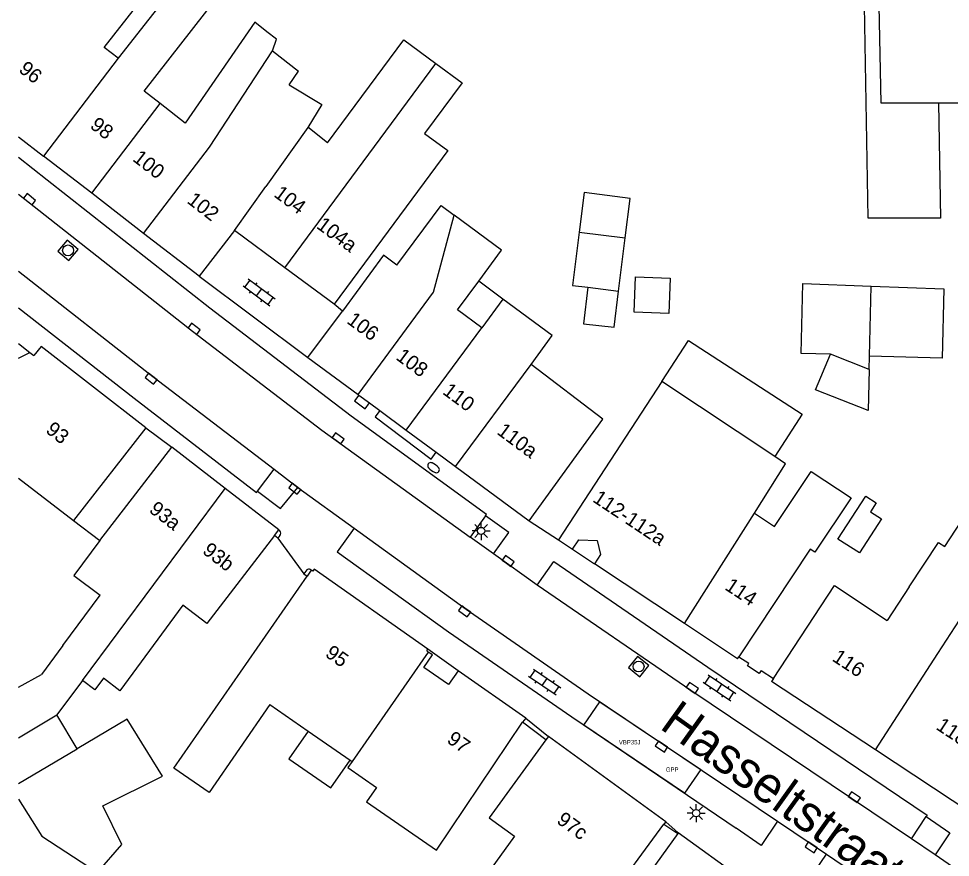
# Model space of a CAD drawing. Extents: x 132998 to 136004, y 396998 to 398512.
# Drawn here: x 133000 to 133064.4, y 398300.1 to 398358.1 of the extents above; entities that cross this region are included whole.
import ezdxf

# ---------------------------------------------------------------- set-up
doc = ezdxf.new("R2010")
doc.units = 0
for name, color, linetype in [('bp-anno-kenteken', 7, 'Continuous'), ('bp-grn-parkeervak', 7, 'Continuous'), ('gg-afsc-erfafscheiding', 7, 'Continuous'), ('gg-afsc-hekwerk', 7, 'Continuous'), ('gg-afsc-muur', 7, 'Continuous'), ('gg-anno-huisnummerreeks BGT', 7, 'Continuous'), ('gg-anno-openbare ruimte label', 7, 'Continuous'), ('gg-bbg-bijgebouw', 7, 'Continuous'), ('gg-bbg-gedigitaliseerde bebouwing', 7, 'Continuous'), ('gg-bbg-gedigitaliseerde bijgebouw', 7, 'Continuous'), ('gg-bbg-hoofdgebouw', 7, 'Continuous'), ('gg-bbg-luifel en loopbrug', 7, 'Continuous'), ('gg-bbg-onder overbouw', 7, 'Continuous'), ('gg-bbg-pand overbouw', 7, 'Continuous'), ('gg-bbg-tussenscheiding', 7, 'Continuous'), ('gg-knt-verharding', 7, 'Continuous'), ('gg-knt-verharding nz', 7, 'Continuous'), ('gt-grn-weggrens', 7, 'Continuous'), ('gt-symb-brandkraan', 7, 'Continuous'), ('gt-symb-klinker verharding', 7, 'Continuous'), ('gt-symb-kolk', 7, 'Continuous'), ('gt-symb-lichtmast', 7, 'Continuous'), ('gt-symb-rioolschacht', 7, 'Continuous'), ('kenmerkpunt gehandicapten parkeerplaats', 7, 'Continuous')]:
    doc.layers.add(name, color=color, linetype=linetype)

# ---------------------------------------------------------------- blocks, each defined once
blk = doc.blocks.new('gt0-KOLK')
at = {"layer": 'gt-symb-kolk'}
blk.add_lwpolyline([(0, 0), (0.375, 0), (0.375, 0.4), (-0.375, 0.4), (-0.375, 0), (0, 0)], dxfattribs=at)
blk = doc.blocks.new('gt0-LMAST')
at = {"layer": 'gt-symb-lichtmast'}
for p, q in [((-0.182, 0.173), (-0.447, 0.438)), ((-0.005, 0.246), (-0.005, 0.621)), ((0.172, 0.173), (0.437, 0.438)), ((-0.255, -0.004), (-0.63, -0.004)), ((-0.182, -0.181), (-0.447, -0.446)), ((-0.005, -0.254), (-0.005, -0.629)), ((0.437, -0.446), (0.172, -0.181)), ((0.245, -0.004), (0.62, -0.004))]:
    blk.add_line(p, q, dxfattribs=at)
blk.add_circle((-0.005, -0.004), 0.25, dxfattribs=at)
blk = doc.blocks.new('gt0-RS')
at = {"layer": 'gt-symb-rioolschacht'}
blk.add_lwpolyline([(-0.5, -0.5), (0.5, -0.5), (0.5, 0.5), (-0.5, 0.5)], close=True, dxfattribs=at)
blk.add_circle((0, 0), 0.375, dxfattribs=at)
blk = doc.blocks.new('gt0-KL1')
at = {"layer": 'gt-symb-klinker verharding'}
for p, q in [((-1.15, 0.3), (1.15, 0.3)), ((-1, -0.3), (-1, 0.3)), ((-0.5, 0.3), (-0.5, 0.45)), ((0, -0.3), (0, 0.3)), ((0.5, 0.3), (0.5, 0.45)), ((1, -0.3), (1, 0.3)), ((-1.15, -0.3), (1.15, -0.3)), ((-0.5, -0.45), (-0.5, -0.3)), ((0.5, -0.45), (0.5, -0.3))]:
    blk.add_line(p, q, dxfattribs=at)
blk = doc.blocks.new('gt0-BR')
at = {"layer": 'gt-symb-brandkraan'}
for centre, radius, start, end in [((-0.244, 0), 0.206, 107.56694, 252.43307), ((0.599, -2.664), 3, 106.89205, 107.56694), ((0, -0.691), 0.938, 73.10799, 106.89205), ((-0.599, -2.664), 3, 72.43309, 73.10799), ((0.244, 0), 0.206, 287.56695, 72.43309), ((0.599, 2.664), 3, 252.43307, 253.10797), ((0, 0.691), 0.938, 253.10797, 286.89206), ((-0.599, 2.664), 3, 286.89206, 287.56695)]:
    blk.add_arc(centre, radius, start, end, dxfattribs=at)

msp = doc.modelspace()

# ---------------------------------------------------------------- linework, layer by layer
at = {"layer": 'bp-grn-parkeervak'}
msp.add_lwpolyline([(133047.112, 398306.181), (133045.999, 398304.546), (133039.039, 398309.241), (133040.137, 398310.873), (133047.112, 398306.181)], dxfattribs=at)
at = {"layer": 'gg-afsc-erfafscheiding'}
for p, q in [((133003.797, 398323.389), (133005.603, 398322.013)), ((133049.74, 398313.981), (133050.444, 398313.528)), ((133051.277, 398313.021), (133052.13, 398312.471))]:
    msp.add_line(p, q, dxfattribs=at)
at = {"layer": 'gg-afsc-hekwerk'}
for p, q in [((133017.903, 398322.179), (133019.705, 398319.711)), ((133036.417, 398308.236), (133034.812, 398309.449)), ((133044.564, 398302.4), (133045.521, 398301.762))]:
    msp.add_line(p, q, dxfattribs=at)
at = {"layer": 'gg-afsc-muur'}
for p, q in [((133022.378, 398337.846), (133021.79, 398338.34)), ((133017.903, 398322.179), (133017.674, 398322.355)), ((133018.041, 398322.357), (133017.903, 398322.179)), ((133017.97, 398322.74), (133018.038, 398322.667)), ((133019.906, 398319.983), (133019.705, 398319.711)), ((133020.208, 398319.965), (133020.143, 398319.995)), ((133019.705, 398319.711), (133019.931, 398319.557))]:
    msp.add_line(p, q, dxfattribs=at)
msp.add_lwpolyline([(133051.277, 398313.021), (133051.145, 398312.823), (133050.334, 398313.358), (133050.444, 398313.528)], dxfattribs=at)
for centre, radius, start, end in [((133017.895, 398322.511), 0.212, 313.479, 47.62992), ((133020.032, 398319.833), 0.196, 55.65583, 130.14133)]:
    msp.add_arc(centre, radius, start, end, dxfattribs=at)
at = {"layer": 'gg-bbg-bijgebouw'}
for points in [[(133005.44, 398299.066), (133007.121, 398301.006), (133005.808, 398303.67), (133009.939, 398305.736), (133007.49, 398309.655), (133004.033, 398307.608)], [(133000, 398304.141), (133001.611, 398301.589), (133005.44, 398299.066)]]:
    msp.add_lwpolyline(points, dxfattribs=at)
at = {"layer": 'gg-bbg-gedigitaliseerde bebouwing'}
for p, q in [((133017.525, 398355.836), (133019.329, 398354.432)), ((133018.687, 398353.502), (133019.329, 398354.432)), ((133009.772, 398352.196), (133008.679, 398353.052)), ((133033.452, 398338.687), (133031.982, 398336.698)), ((133040.346, 398330.395), (133035.389, 398334.18)), ((133052.221, 398327.808), (133044.42, 398332.985)), ((133000, 398326.319), (133003.797, 398323.389)), ((133061.516, 398318.802), (133059.992, 398316.492)), ((133003.06, 398314.753), (133005.633, 398318.24)), ((133003.06, 398314.753), (133001.586, 398312.756)), ((133000, 398311.868), (133001.586, 398312.756)), ((133004.42, 398312.345), (133002.644, 398309.955)), ((133017.358, 398310.681), (133020.007, 398308.845)), ((133020.007, 398308.845), (133022.903, 398306.838)), ((133022.903, 398306.838), (133023.033, 398306.748)), ((133045.521, 398301.762), (133040.908, 398295.345))]:
    msp.add_line(p, q, dxfattribs=at)
for points in [[(133013.194, 398360.016), (133012.243, 398360.761), (133011.808, 398360.206), (133011.105, 398360.757), (133006.864, 398355.344)], [(133008.679, 398353.052), (133013.731, 398359.583), (133013.194, 398360.016)], [(133006.864, 398355.344), (133005.917, 398356.086), (133008.168, 398358.96)], [(133017.149, 398357.16), (133016.314, 398357.814), (133011.503, 398350.84), (133009.772, 398352.196)], [(133017.525, 398355.836), (133017.814, 398356.646), (133017.149, 398357.16)], [(133021.34, 398349.498), (133026.607, 398356.613), (133028.825, 398354.971)], [(133028.825, 398354.971), (133030.625, 398353.638), (133028.036, 398350.14), (133029.643, 398348.95), (133021.79, 398338.34)], [(133018.687, 398353.502), (133020.932, 398352.143), (133019.965, 398350.544)], [(133021.34, 398349.498), (133019.975, 398350.559), (133019.965, 398350.544)], [(133026.124, 398341.028), (133029.173, 398345.153), (133030.08, 398344.482)], [(133031.776, 398339.926), (133033.354, 398342.062), (133030.08, 398344.482)], [(133026.124, 398341.028), (133025.194, 398341.715), (133022.378, 398337.846)], [(133031.982, 398336.698), (133030.306, 398337.937), (133031.776, 398339.926)], [(133035.389, 398334.18), (133036.859, 398336.169), (133033.452, 398338.687)], [(133050.818, 398323.9), (133052.972, 398327.309), (133052.221, 398327.808)], [(133050.818, 398323.9), (133052.216, 398322.972), (133054.742, 398326.778), (133057.493, 398324.952), (133055.003, 398321.2), (133054.682, 398321.413), (133049.74, 398313.981)], [(133061.516, 398318.802), (133063.544, 398321.878), (133063.962, 398321.602), (133065.835, 398324.441), (133066.336, 398324.11)], [(133017.674, 398322.355), (133012.996, 398316.282), (133011.349, 398317.553), (133006.989, 398311.634), (133005.873, 398312.508), (133005.252, 398311.703), (133004.42, 398312.345)], [(133005.603, 398322.013), (133003.807, 398319.597), (133005.633, 398318.24)], [(133017.358, 398310.681), (133013.15, 398304.609), (133010.728, 398306.287), (133019.931, 398319.557)], [(133052.13, 398312.471), (133056.356, 398318.891), (133059.992, 398316.492)], [(133024.716, 398304.939), (133024.035, 398303.956), (133028.855, 398300.617), (133034.812, 398309.449)], [(133036.417, 398308.236), (133032.504, 398302.845), (133034.256, 398301.578), (133029.537, 398295.051), (133029.389, 398295.158), (133027.62, 398292.718), (133032.336, 398289.3), (133037.999, 398293.034), (133035.973, 398294.502), (133038.739, 398298.318), (133040.585, 398296.98), (133044.564, 398302.4)], [(133023.033, 398306.748), (133022.731, 398306.314), (133024.716, 398304.939)]]:
    msp.add_lwpolyline(points, dxfattribs=at)
at = {"layer": 'gg-bbg-gedigitaliseerde bijgebouw'}
for p, q in [((133059.566, 398352.23), (133059.445, 398358.987)), ((133063.529, 398352.23), (133059.566, 398352.23)), ((133065.754, 398352.23), (133063.529, 398352.23)), ((133038.718, 398343.315), (133038.254, 398339.638)), ((133041.441, 398339.236), (133041.904, 398342.913)), ((133038.254, 398339.638), (133039.325, 398339.503)), ((133039.325, 398339.503), (133041.441, 398339.236)), ((133058.741, 398333.836), (133058.764, 398334.746)), ((133004.033, 398307.608), (133002.644, 398309.955))]:
    msp.add_line(p, q, dxfattribs=at)
for points in [[(133041.904, 398342.913), (133042.249, 398345.65), (133039.063, 398346.052), (133038.718, 398343.315)], [(133056.072, 398334.881), (133054.04, 398334.934), (133054.165, 398339.779), (133058.889, 398339.591)], [(133058.889, 398339.591), (133063.914, 398339.403), (133063.79, 398334.615), (133058.764, 398334.746)], [(133058.741, 398333.836), (133058.668, 398330.982), (133055.04, 398332.419), (133056.072, 398334.881)], [(133056.591, 398322.111), (133058.516, 398325.075), (133059.227, 398324.612), (133058.828, 398323.996), (133059.597, 398323.499), (133058.071, 398321.15), (133056.591, 398322.111)]]:
    msp.add_lwpolyline(points, dxfattribs=at)
at = {"layer": 'gg-bbg-hoofdgebouw'}
for p, q in [((133000, 398349.905), (133001.718, 398348.577)), ((133005.051, 398345.999), (133001.718, 398348.577)), ((133008.632, 398343.23), (133005.051, 398345.999)), ((133012.46, 398340.27), (133008.632, 398343.23)), ((133014.9, 398343.44), (133012.46, 398340.27)), ((133018.384, 398340.861), (133014.9, 398343.44)), ((133021.79, 398338.34), (133018.384, 398340.861)), ((133019.98, 398334.66), (133022.378, 398337.846)), ((133000, 398335.612), (133000.775, 398335.01)), ((133000.775, 398335.01), (133001.05, 398334.8)), ((133019.98, 398334.66), (133023.44, 398332.103)), ((133044.42, 398332.985), (133037.289, 398322.063)), ((133023.44, 398332.103), (133023.495, 398332.063)), ((133023.495, 398332.063), (133024.233, 398331.517)), ((133024.233, 398331.517), (133024.952, 398330.985)), ((133024.952, 398330.985), (133026.768, 398329.643)), ((133035.27, 398323.36), (133040.346, 398330.395)), ((133008.78, 398329.8), (133003.797, 398323.389)), ((133026.768, 398329.643), (133028.85, 398328.104)), ((133005.603, 398322.013), (133010.57, 398328.45)), ((133014.27, 398325.595), (133010.57, 398328.45)), ((133028.85, 398328.104), (133030.175, 398327.125)), ((133030.175, 398327.125), (133035.27, 398323.36)), ((133017.97, 398322.74), (133014.27, 398325.595)), ((133017.674, 398322.355), (133017.97, 398322.74)), ((133037.289, 398322.063), (133038.249, 398321.409)), ((133045.996, 398316.27), (133039.779, 398320.404)), ((133020.208, 398319.965), (133019.931, 398319.557)), ((133028.274, 398314.511), (133020.417, 398320.027)), ((133049.65, 398313.84), (133045.996, 398316.27)), ((133049.65, 398313.84), (133049.74, 398313.981)), ((133035.022, 398309.728), (133030.356, 398313.009)), ((133052.13, 398312.471), (133052, 398312.27)), ((133059.175, 398307.537), (133052, 398312.27)), ((133035.022, 398309.728), (133034.812, 398309.449)), ((133036.59, 398308.46), (133036.417, 398308.236)), ((133044.7, 398302.58), (133036.59, 398308.46)), ((133066.34, 398302.81), (133059.175, 398307.537)), ((133044.7, 398302.58), (133044.564, 398302.4)), ((133045.55, 398301.8), (133045.521, 398301.762)), ((133052.581, 398296.745), (133045.55, 398301.8))]:
    msp.add_line(p, q, dxfattribs=at)
for points in [[(133008.78, 398329.8), (133001.55, 398335.42), (133001.05, 398334.8)], [(133020.417, 398320.027), (133020.315, 398319.887), (133020.208, 398319.965)], [(133030.356, 398313.009), (133029.689, 398312.06), (133027.989, 398313.238), (133028.586, 398314.101), (133028.291, 398314.305)], [(133028.291, 398314.305), (133028.183, 398314.38), (133028.274, 398314.511)]]:
    msp.add_lwpolyline(points, dxfattribs=at)
at = {"layer": 'gg-bbg-luifel en loopbrug'}
msp.add_line((133033.452, 398338.687), (133031.776, 398339.926), dxfattribs=at)
for points in [[(133063.529, 398352.23), (133063.672, 398344.277), (133058.681, 398344.277), (133058.418, 398358.983)], [(133042.607, 398340.239), (133045.008, 398340.142), (133044.909, 398337.699), (133042.508, 398337.797), (133042.607, 398340.239)], [(133039.325, 398339.503), (133039.007, 398336.983), (133041.128, 398336.753), (133041.441, 398339.236)], [(133044.42, 398332.985), (133046.26, 398335.826), (133054.118, 398330.739), (133052.221, 398327.808)], [(133020.007, 398308.845), (133018.667, 398306.93), (133021.555, 398304.91), (133022.903, 398306.838)]]:
    msp.add_lwpolyline(points, dxfattribs=at)
at = {"layer": 'gg-bbg-onder overbouw'}
msp.add_lwpolyline([(133038.249, 398321.409), (133038.686, 398322.049), (133039.957, 398322.015), (133040.182, 398321.04), (133039.779, 398320.404)], dxfattribs=at)
at = {"layer": 'gg-bbg-pand overbouw'}
msp.add_line((133038.249, 398321.409), (133039.779, 398320.404), dxfattribs=at)
at = {"layer": 'gg-bbg-tussenscheiding'}
for p, q in [((133006.864, 398355.344), (133001.718, 398348.577)), ((133018.384, 398340.861), (133028.825, 398354.971)), ((133005.051, 398345.999), (133009.772, 398352.196)), ((133019.965, 398350.544), (133017.067, 398346.479)), ((133014.9, 398343.44), (133017.067, 398346.479)), ((133038.718, 398343.315), (133041.904, 398342.913)), ((133058.764, 398334.746), (133058.889, 398339.591)), ((133026.768, 398329.643), (133031.982, 398336.698)), ((133000, 398334.612), (133000.775, 398335.01)), ((133058.741, 398333.836), (133056.072, 398334.881)), ((133030.175, 398327.125), (133035.389, 398334.18)), ((133004.42, 398312.345), (133014.27, 398325.595)), ((133045.996, 398316.27), (133050.818, 398323.9)), ((133028.291, 398314.305), (133023.033, 398306.748)), ((133059.175, 398307.537), (133063.478, 398314.192)), ((133000, 398308.37), (133002.644, 398309.955)), ((133000, 398305.214), (133004.033, 398307.608))]:
    msp.add_line(p, q, dxfattribs=at)
for points in [[(133008.632, 398343.23), (133013.178, 398349.186), (133017.525, 398355.836)], [(133023.44, 398332.103), (133028.645, 398339.165), (133030.08, 398344.482)], [(133063.478, 398314.192), (133064.981, 398316.516), (133065.561, 398316.133)]]:
    msp.add_lwpolyline(points, dxfattribs=at)
at = {"layer": 'gg-knt-verharding'}
for p, q in [((133012.46, 398340.27), (133019.98, 398334.66)), ((133008.78, 398329.8), (133010.57, 398328.45)), ((133016.493, 398325.409), (133017.644, 398326.936)), ((133017.644, 398326.936), (133019.292, 398325.678)), ((133019.292, 398325.678), (133023.183, 398322.864)), ((133032.236, 398323.708), (133031.197, 398322.244)), ((133032.797, 398321.09), (133031.197, 398322.244)), ((133035.808, 398318.932), (133032.797, 398321.09)), ((133035.022, 398309.728), (133036.59, 398308.46)), ((133044.7, 398302.58), (133045.55, 398301.8)), ((133052.424, 398302.607), (133055.798, 398300.33)), ((133061.665, 398301.387), (133062.683, 398302.936)), ((133063.305, 398300.286), (133061.665, 398301.387)), ((133067.285, 398297.56), (133063.305, 398300.286))]:
    msp.add_line(p, q, dxfattribs=at)
for points in [[(133000, 398345.938), (133012, 398336.476), (133020.948, 398329.633), (133031.197, 398322.244)], [(133000, 398340.623), (133009.276, 398333.35), (133017.644, 398326.936)], [(133023.495, 398332.063), (133023.206, 398331.672), (133023.933, 398331.112), (133024.233, 398331.517)], [(133024.952, 398330.985), (133024.628, 398330.546), (133028.502, 398327.633), (133028.85, 398328.104)], [(133016.493, 398325.409), (133018.097, 398324.214), (133019.292, 398325.678)], [(133032.797, 398321.09), (133033.849, 398322.562), (133032.236, 398323.708)], [(133023.183, 398322.864), (133030.918, 398317.269), (133039.328, 398311.417), (133052.424, 398302.607)], [(133061.665, 398301.387), (133046.422, 398311.657), (133035.808, 398318.932)], [(133062.683, 398302.936), (133064.328, 398301.816), (133063.305, 398300.286)], [(133055.798, 398300.33), (133061.683, 398296.329), (133073.069, 398288.687), (133074.799, 398287.484)]]:
    msp.add_lwpolyline(points, dxfattribs=at)
at = {"layer": 'gg-knt-verharding nz'}
msp.add_line((133035.27, 398323.36), (133037.289, 398322.063), dxfattribs=at)
for points in [[(133032.236, 398323.708), (133032.311, 398323.811), (133022.977, 398330.603), (133013.197, 398338.055), (133001.967, 398346.919), (133000, 398348.467)], [(133000, 398338.091), (133007.974, 398331.841), (133016.434, 398325.33), (133016.493, 398325.409)], [(133023.183, 398322.864), (133021.99, 398321.238), (133029.701, 398315.69), (133038.208, 398309.817), (133043.491, 398306.253), (133049.553, 398302.126)], [(133035.808, 398318.932), (133036.965, 398320.549), (133047.592, 398313.258), (133062.75, 398303.038), (133062.683, 398302.936)], [(133052.424, 398302.607), (133051.291, 398300.942), (133049.553, 398302.126)], [(133074.275, 398285.599), (133074.205, 398285.495), (133054.669, 398298.669), (133055.798, 398300.33)]]:
    msp.add_lwpolyline(points, dxfattribs=at)
at = {"layer": 'gt-grn-weggrens'}
msp.add_line((133030.356, 398313.009), (133028.274, 398314.511), dxfattribs=at)

# ---------------------------------------------------------------- block references
at = {"layer": 'gt-symb-brandkraan', "rotation": 144.66025212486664}
msp.add_blockref('gt0-BR', (133028.657, 398327.044), dxfattribs=at)
at = {"layer": 'gt-symb-klinker verharding'}
for p, rotation in [((133016.607, 398339.155), -36.7095340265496), ((133036.335, 398312.237), -34.07160980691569), ((133048.405, 398311.832), -34.071609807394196)]:
    msp.add_blockref('gt0-KL1', p, dxfattribs=dict(at, rotation=rotation))
at = {"layer": 'gt-symb-kolk'}
for p, rotation in [((133000.63, 398345.432), -38.2224924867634), ((133012, 398336.476), -37.40573370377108), ((133009.276, 398333.35), 141.8985240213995), ((133021.955, 398328.911), -35.65775128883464), ((133019.195, 398325.748), 142.53129230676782), ((133033.698, 398320.44), -35.559253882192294), ((133030.918, 398317.269), 144.1227317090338), ((133046.422, 398311.657), -34.42415820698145), ((133044.51, 398307.934), 146.08834274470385), ((133057.612, 398304.107), -33.86016387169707), ((133054.853, 398300.973), 146.05924545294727)]:
    msp.add_blockref('gt0-KOLK', p, dxfattribs=dict(at, rotation=rotation))
at = {"layer": 'gt-symb-lichtmast'}
for p in [(133031.945, 398322.672), (133046.8, 398303.171)]:
    msp.add_blockref('gt0-LMAST', p, dxfattribs=at)
at = {"layer": 'gt-symb-rioolschacht'}
for p, rotation in [((133003.412, 398342.058), 139.00918233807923), ((133042.825, 398313.303), -38.93454560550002)]:
    msp.add_blockref('gt0-RS', p, dxfattribs=dict(at, rotation=rotation))

# ---------------------------------------------------------------- texts
at = {"layer": 'bp-anno-kenteken'}
msp.add_text('VBP35J', height=0.3, dxfattribs=at).set_placement((133041.453, 398307.921))
at = {"layer": 'gg-anno-huisnummerreeks BGT'}
for s, rotation, p in [('96', 321, (132999.943, 398354.453)), ('98', 322.3, (133004.868, 398350.565)), ('100', 322.3, (133007.813, 398348.288)), ('104', 323.5, (133017.565, 398345.821)), ('102', 322.3, (133011.571, 398345.382)), ('104a', 323.5, (133020.511, 398343.641)), ('106', 323.5, (133022.602, 398337.075)), ('108', 323.5, (133025.996, 398334.566)), ('110', 323.5, (133029.217, 398332.186)), ('93', 322.1, (133001.804, 398329.523)), ('110a', 323.5, (133032.969, 398329.414)), ('112-112a', 326.4, (133039.584, 398324.736)), ('93a', 322.4, (133008.946, 398324.018)), ('93b', 322.4, (133012.631, 398321.174)), ('114', 326.4, (133048.708, 398318.669)), ('95', 324.9, (133021.106, 398314.045)), ('116', 326.6, (133056.128, 398313.74)), ('118', 326.6, (133063.298, 398309.01)), ('97', 324.9, (133029.511, 398308.101)), ('97c', 324.1, (133037.093, 398302.536))]:
    msp.add_text(s, height=1, rotation=rotation, dxfattribs=at).set_placement(p)
at = {"layer": 'gg-anno-openbare ruimte label'}
msp.add_text('Hasseltstraat', height=2.5, rotation=324.4, dxfattribs=at).set_placement((133044.196, 398309.068))
at = {"layer": 'kenmerkpunt gehandicapten parkeerplaats'}
msp.add_text('GPP', height=0.3, dxfattribs=at).set_placement((133044.702, 398306.031))

doc.saveas('drawing.dxf')
